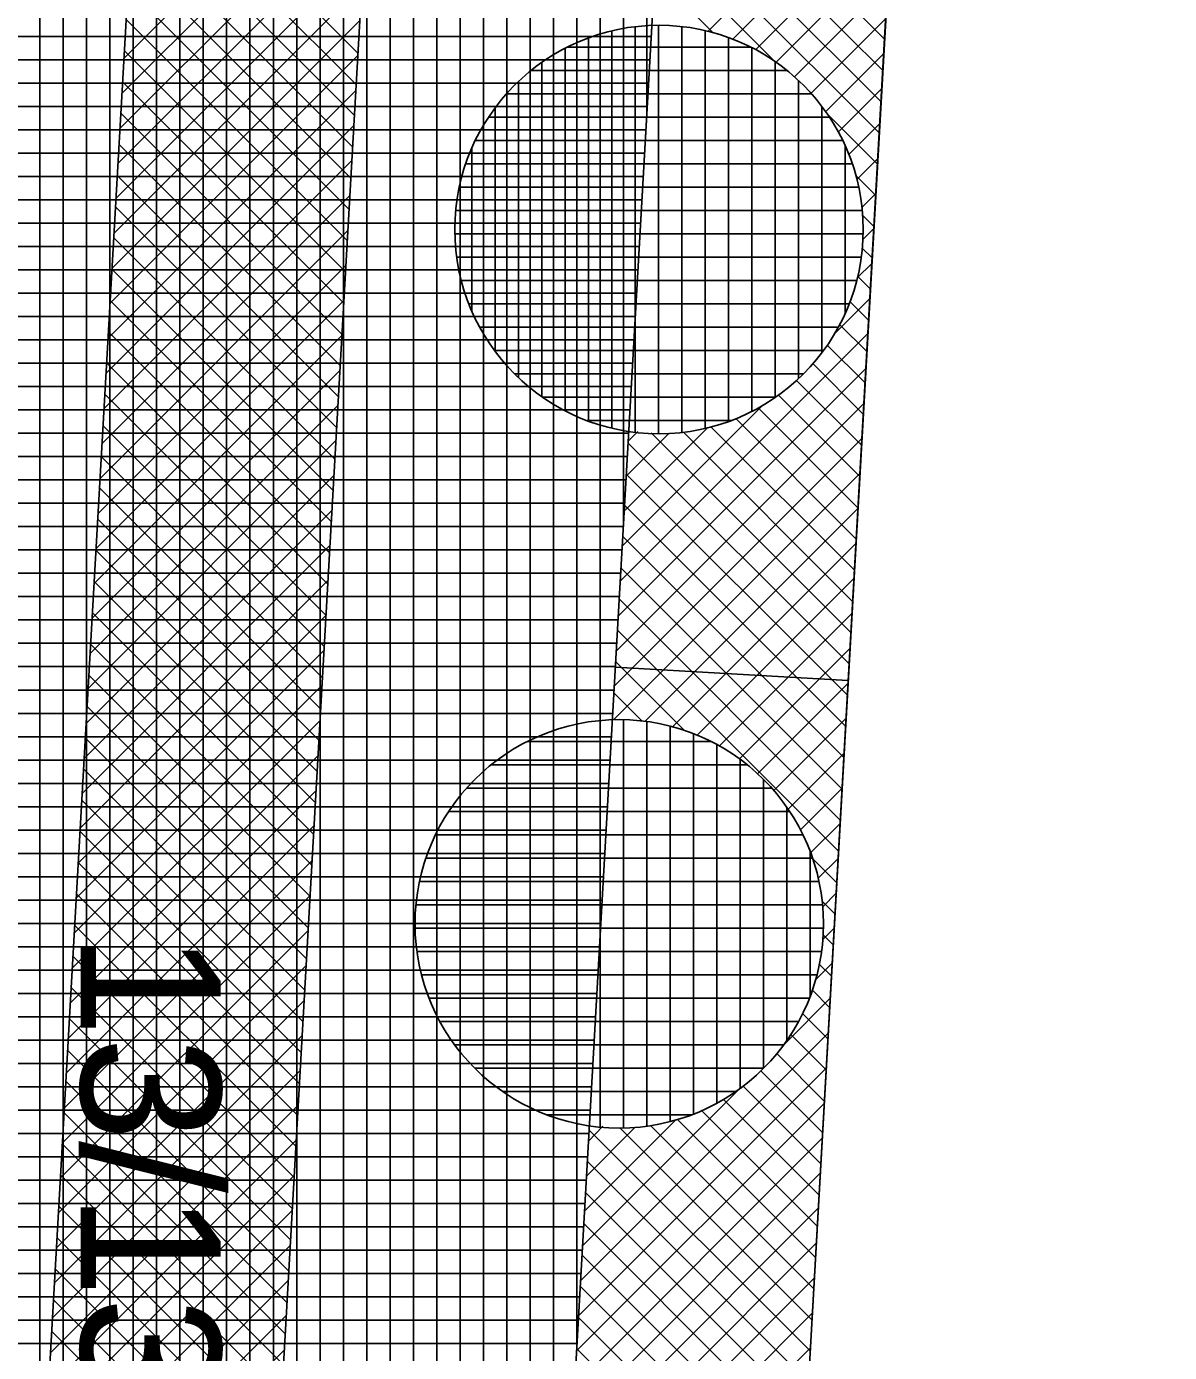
# Model space of a CAD drawing. Extents: x -565346 to -564154, y -1097386 to -1095620.
# Drawn here: x -564294.11 to -564284.31, y -1097186.87 to -1097175.5 of the extents above; entities that cross this region are included whole.
import ezdxf

# ---------------------------------------------------------------- set-up
doc = ezdxf.new("R2010")
doc.units = 0
for name, color, linetype in [('Vrstva 13', 7, 'Continuous'), ('Vrstva 40', 7, 'Continuous'), ('Vrstva 41', 7, 'Continuous'), ('Vrstva 42', 7, 'Continuous'), ('Vrstva 43', 7, 'Continuous'), ('Vrstva 44', 7, 'Continuous')]:
    doc.layers.add(name, color=color, linetype=linetype)

msp = doc.modelspace()

# ---------------------------------------------------------------- linework, layer by layer
at = {"layer": 'Vrstva 13'}
for p, q in [((-564284.61, -1097137.94), (-564287.03, -1097180.53)), ((-564287.03, -1097180.53), (-564291.2, -1097253.99))]:
    msp.add_line(p, q, dxfattribs=at)
at = {"layer": 'Vrstva 41'}
msp.add_line((-564287.067, -1097181.108), (-564289.06, -1097180.995), dxfattribs=at)
msp.add_lwpolyline([(-564297.082, -1097322.329), (-564302.848, -1097333.175), (-564300.817, -1097333.615), (-564295.11, -1097322.88), (-564285.364, -1097151.156), (-564287.358, -1097151.043), (-564289.027, -1097180.417), (-564293.197, -1097253.877), (-564296.237, -1097307.437)], close=True, dxfattribs=at)
at = {"layer": 'Vrstva 42'}
for p, q in [((-564291.147, -1097173.654), (-564293.271, -1097175.778)), ((-564288.646, -1097173.719), (-564286.752, -1097175.613)), ((-564293.161, -1097173.837), (-564291.265, -1097175.733)), ((-564291.164, -1097173.954), (-564293.288, -1097176.078)), ((-564288.662, -1097173.987), (-564286.768, -1097175.881)), ((-564286.657, -1097173.937), (-564288.267, -1097175.546)), ((-564293.176, -1097174.105), (-564291.28, -1097176)), ((-564291.181, -1097174.254), (-564293.305, -1097176.378)), ((-564288.677, -1097174.254), (-564286.783, -1097176.148)), ((-564286.674, -1097174.236), (-564288.052, -1097175.614)), ((-564293.191, -1097174.372), (-564291.295, -1097176.268)), ((-564291.198, -1097174.554), (-564293.322, -1097176.678)), ((-564288.692, -1097174.522), (-564286.798, -1097176.416)), ((-564286.691, -1097174.536), (-564287.858, -1097175.703)), ((-564293.206, -1097174.64), (-564291.311, -1097176.536)), ((-564288.707, -1097174.79), (-564287.694, -1097175.802)), ((-564291.215, -1097174.854), (-564293.339, -1097176.978)), ((-564293.221, -1097174.908), (-564291.326, -1097176.803)), ((-564286.708, -1097174.836), (-564287.682, -1097175.81)), ((-564288.722, -1097175.057), (-564288.221, -1097175.559)), ((-564291.232, -1097175.153), (-564293.356, -1097177.278)), ((-564286.725, -1097175.136), (-564287.524, -1097175.935)), ((-564293.237, -1097175.175), (-564291.341, -1097177.071)), ((-564291.249, -1097175.453), (-564293.373, -1097177.577)), ((-564293.252, -1097175.443), (-564291.356, -1097177.339)), ((-564286.742, -1097175.436), (-564287.382, -1097176.076)), ((-564293.267, -1097175.71), (-564291.371, -1097177.606)), ((-564286.759, -1097175.736), (-564287.256, -1097176.233)), ((-564291.266, -1097175.753), (-564293.39, -1097177.877)), ((-564291.283, -1097176.053), (-564293.407, -1097178.177)), ((-564293.282, -1097175.978), (-564291.387, -1097177.874)), ((-564286.776, -1097176.036), (-564287.148, -1097176.408)), ((-564293.297, -1097176.246), (-564291.402, -1097178.141)), ((-564287.242, -1097176.254), (-564286.813, -1097176.684)), ((-564291.3, -1097176.353), (-564293.424, -1097178.477)), ((-564286.793, -1097176.335), (-564287.059, -1097176.601)), ((-564293.313, -1097176.513), (-564291.417, -1097178.409)), ((-564286.81, -1097176.635), (-564286.99, -1097176.815)), ((-564291.317, -1097176.653), (-564293.441, -1097178.777)), ((-564293.328, -1097176.781), (-564291.432, -1097178.677)), ((-564286.999, -1097176.781), (-564286.828, -1097176.951)), ((-564291.334, -1097176.953), (-564293.458, -1097179.077)), ((-564286.827, -1097176.935), (-564286.945, -1097177.053)), ((-564293.343, -1097177.049), (-564291.447, -1097178.944)), ((-564286.941, -1097177.122), (-564286.844, -1097177.219)), ((-564291.351, -1097177.253), (-564293.475, -1097179.377)), ((-564293.358, -1097177.316), (-564291.463, -1097179.212)), ((-564286.844, -1097177.235), (-564286.939, -1097177.329)), ((-564286.943, -1097177.403), (-564286.859, -1097177.487)), ((-564291.368, -1097177.553), (-564293.492, -1097179.677)), ((-564286.861, -1097177.535), (-564286.986, -1097177.659)), ((-564293.374, -1097177.584), (-564291.478, -1097179.48)), ((-564286.982, -1097177.646), (-564286.874, -1097177.754)), ((-564291.385, -1097177.852), (-564293.509, -1097179.977)), ((-564293.389, -1097177.852), (-564291.493, -1097179.747)), ((-564286.878, -1097177.835), (-564287.178, -1097178.134)), ((-564287.049, -1097177.862), (-564286.889, -1097178.022)), ((-564293.404, -1097178.119), (-564291.508, -1097180.015)), ((-564287.137, -1097178.057), (-564286.904, -1097178.29)), ((-564291.402, -1097178.152), (-564293.526, -1097180.276)), ((-564286.895, -1097178.135), (-564289.018, -1097180.257)), ((-564287.243, -1097178.234), (-564286.919, -1097178.557)), ((-564291.419, -1097178.452), (-564293.544, -1097180.576)), ((-564293.419, -1097178.387), (-564291.523, -1097180.283)), ((-564286.913, -1097178.434), (-564289.035, -1097180.557)), ((-564287.366, -1097178.393), (-564286.935, -1097178.825)), ((-564287.506, -1097178.537), (-564286.95, -1097179.093)), ((-564293.434, -1097178.654), (-564291.539, -1097180.55)), ((-564287.661, -1097178.664), (-564286.965, -1097179.36)), ((-564291.436, -1097178.752), (-564293.561, -1097180.876)), ((-564286.93, -1097178.734), (-564289.052, -1097180.857)), ((-564287.794, -1097178.75), (-564289.001, -1097179.957)), ((-564287.835, -1097178.773), (-564286.98, -1097179.628)), ((-564288.027, -1097178.864), (-564286.995, -1097179.896)), ((-564293.45, -1097178.922), (-564291.554, -1097180.818)), ((-564286.947, -1097179.034), (-564289.069, -1097181.157)), ((-564288.269, -1097178.942), (-564288.984, -1097179.657)), ((-564288.599, -1097178.989), (-564288.967, -1097179.357)), ((-564288.867, -1097178.975), (-564288.95, -1097179.058)), ((-564288.753, -1097178.987), (-564287.041, -1097180.698)), ((-564288.476, -1097178.98), (-564287.026, -1097180.431)), ((-564288.24, -1097178.934), (-564287.011, -1097180.163)), ((-564291.454, -1097179.052), (-564293.578, -1097181.176)), ((-564288.951, -1097179.072), (-564287.056, -1097180.966)), ((-564293.465, -1097179.19), (-564291.569, -1097181.085)), ((-564291.471, -1097179.352), (-564293.595, -1097181.476)), ((-564286.964, -1097179.334), (-564289.076, -1097181.447)), ((-564288.966, -1097179.339), (-564287.071, -1097181.234)), ((-564293.48, -1097179.457), (-564291.584, -1097181.353)), ((-564291.488, -1097179.652), (-564293.612, -1097181.776)), ((-564288.981, -1097179.607), (-564287.087, -1097181.501)), ((-564286.981, -1097179.634), (-564288.806, -1097181.459)), ((-564293.495, -1097179.725), (-564291.599, -1097181.621)), ((-564288.996, -1097179.875), (-564287.102, -1097181.769)), ((-564286.998, -1097179.934), (-564288.57, -1097181.506)), ((-564291.505, -1097179.952), (-564293.629, -1097182.076)), ((-564293.51, -1097179.993), (-564291.615, -1097181.888)), ((-564289.011, -1097180.142), (-564287.117, -1097182.037)), ((-564291.522, -1097180.251), (-564293.646, -1097182.375)), ((-564293.526, -1097180.26), (-564291.63, -1097182.156)), ((-564287.015, -1097180.234), (-564288.358, -1097181.577)), ((-564289.027, -1097180.41), (-564287.132, -1097182.304)), ((-564291.539, -1097180.551), (-564293.663, -1097182.675)), ((-564293.541, -1097180.528), (-564291.645, -1097182.424)), ((-564287.032, -1097180.534), (-564288.167, -1097181.669)), ((-564289.042, -1097180.678), (-564287.147, -1097182.572)), ((-564291.556, -1097180.851), (-564293.68, -1097182.975)), ((-564293.556, -1097180.796), (-564291.66, -1097182.691)), ((-564287.049, -1097180.833), (-564287.994, -1097181.779)), ((-564289.057, -1097180.945), (-564288.466, -1097181.537)), ((-564293.571, -1097181.063), (-564291.675, -1097182.959)), ((-564291.573, -1097181.151), (-564293.697, -1097183.275)), ((-564287.066, -1097181.133), (-564287.84, -1097181.907)), ((-564289.072, -1097181.213), (-564288.829, -1097181.456)), ((-564293.586, -1097181.331), (-564291.691, -1097183.227)), ((-564291.59, -1097181.451), (-564293.714, -1097183.575)), ((-564287.083, -1097181.433), (-564287.701, -1097182.051)), ((-564293.602, -1097181.599), (-564291.706, -1097183.494)), ((-564291.607, -1097181.751), (-564293.731, -1097183.875)), ((-564287.1, -1097181.733), (-564287.578, -1097182.211)), ((-564293.617, -1097181.866), (-564291.721, -1097183.762)), ((-564291.624, -1097182.051), (-564293.748, -1097184.175)), ((-564287.117, -1097182.033), (-564287.473, -1097182.389)), ((-564293.632, -1097182.134), (-564291.736, -1097184.03)), ((-564291.641, -1097182.35), (-564293.765, -1097184.474)), ((-564293.647, -1097182.401), (-564291.751, -1097184.297)), ((-564287.134, -1097182.333), (-564287.386, -1097182.585)), ((-564291.658, -1097182.65), (-564293.782, -1097184.774)), ((-564293.662, -1097182.669), (-564291.767, -1097184.565)), ((-564287.367, -1097182.636), (-564287.163, -1097182.84)), ((-564287.151, -1097182.633), (-564287.32, -1097182.802)), ((-564291.675, -1097182.95), (-564293.799, -1097185.074)), ((-564293.678, -1097182.937), (-564291.782, -1097184.833)), ((-564287.286, -1097182.999), (-564287.178, -1097183.107)), ((-564287.168, -1097182.932), (-564287.282, -1097183.047)), ((-564293.693, -1097183.204), (-564291.797, -1097185.1)), ((-564287.185, -1097183.232), (-564287.281, -1097183.329)), ((-564291.692, -1097183.25), (-564293.816, -1097185.374)), ((-564287.279, -1097183.289), (-564287.193, -1097183.375)), ((-564291.709, -1097183.55), (-564293.833, -1097185.674)), ((-564293.708, -1097183.472), (-564291.812, -1097185.368)), ((-564287.202, -1097183.532), (-564287.343, -1097183.674)), ((-564287.309, -1097183.541), (-564287.208, -1097183.643)), ((-564293.723, -1097183.74), (-564291.827, -1097185.636)), ((-564287.371, -1097183.763), (-564287.223, -1097183.91)), ((-564291.726, -1097183.85), (-564293.85, -1097185.974)), ((-564287.219, -1097183.832), (-564287.605, -1097184.218)), ((-564293.738, -1097184.007), (-564291.842, -1097185.903)), ((-564287.454, -1097183.963), (-564287.238, -1097184.178)), ((-564287.236, -1097184.132), (-564289.358, -1097186.254)), ((-564287.556, -1097184.143), (-564287.254, -1097184.446)), ((-564291.743, -1097184.15), (-564293.867, -1097186.274)), ((-564293.753, -1097184.275), (-564291.858, -1097186.171)), ((-564287.676, -1097184.306), (-564287.269, -1097184.713)), ((-564291.76, -1097184.45), (-564293.884, -1097186.574)), ((-564287.253, -1097184.432), (-564289.375, -1097186.554)), ((-564287.812, -1097184.453), (-564287.284, -1097184.981)), ((-564293.769, -1097184.543), (-564291.873, -1097186.438)), ((-564287.964, -1097184.584), (-564287.299, -1097185.249)), ((-564288, -1097184.613), (-564289.341, -1097185.954)), ((-564288.132, -1097184.699), (-564287.314, -1097185.516)), ((-564291.777, -1097184.749), (-564293.901, -1097186.873)), ((-564293.784, -1097184.81), (-564291.888, -1097186.706)), ((-564287.27, -1097184.732), (-564289.392, -1097186.854)), ((-564288.318, -1097184.795), (-564287.33, -1097185.784)), ((-564288.544, -1097184.875), (-564289.324, -1097185.655)), ((-564288.889, -1097184.937), (-564289.307, -1097185.355)), ((-564289.165, -1097184.929), (-564289.29, -1097185.055)), ((-564288.758, -1097184.921), (-564287.36, -1097186.319)), ((-564288.527, -1097184.87), (-564287.345, -1097186.052)), ((-564291.794, -1097185.049), (-564293.918, -1097187.173)), ((-564287.287, -1097185.031), (-564289.409, -1097187.154)), ((-564289.285, -1097184.96), (-564287.39, -1097186.854)), ((-564289.018, -1097184.944), (-564287.375, -1097186.587)), ((-564293.799, -1097185.078), (-564291.903, -1097186.974)), ((-564289.3, -1097185.228), (-564287.406, -1097187.122)), ((-564291.811, -1097185.349), (-564293.935, -1097187.473)), ((-564293.814, -1097185.346), (-564291.918, -1097187.241)), ((-564287.304, -1097185.331), (-564289.369, -1097187.396)), ((-564289.315, -1097185.495), (-564287.421, -1097187.39)), ((-564293.829, -1097185.613), (-564291.934, -1097187.509)), ((-564291.828, -1097185.649), (-564293.952, -1097187.773)), ((-564287.321, -1097185.631), (-564289.1, -1097187.41)), ((-564289.33, -1097185.763), (-564287.436, -1097187.657)), ((-564291.845, -1097185.949), (-564293.969, -1097188.073)), ((-564293.845, -1097185.881), (-564291.949, -1097187.777)), ((-564287.338, -1097185.931), (-564288.865, -1097187.458)), ((-564289.346, -1097186.031), (-564287.451, -1097187.925)), ((-564293.86, -1097186.149), (-564291.964, -1097188.044)), ((-564291.862, -1097186.249), (-564293.986, -1097188.373)), ((-564289.361, -1097186.298), (-564287.466, -1097188.193)), ((-564287.355, -1097186.231), (-564288.653, -1097187.529)), ((-564293.875, -1097186.416), (-564291.979, -1097188.312)), ((-564287.372, -1097186.531), (-564288.462, -1097187.621)), ((-564291.879, -1097186.549), (-564294.003, -1097188.673)), ((-564289.376, -1097186.566), (-564287.481, -1097188.46)), ((-564293.89, -1097186.684), (-564291.994, -1097188.58)), ((-564291.896, -1097186.848), (-564294.02, -1097188.972)), ((-564289.391, -1097186.833), (-564288.721, -1097187.503)), ((-564287.389, -1097186.831), (-564288.29, -1097187.732))]:
    msp.add_line(p, q, dxfattribs=at)
msp.add_lwpolyline([(-564300.922, -1097310.531), (-564298.925, -1097310.644), (-564291.523, -1097180.275), (-564289.854, -1097150.901), (-564291.851, -1097150.788), (-564293.52, -1097180.162), (-564300.73, -1097307.182)], close=True, dxfattribs=at)
at = {"layer": 'Vrstva 43'}
for p, q in [((-564288.79, -1097176.246), (-564288.79, -1097043.908)), ((-564288.99, -1097179.766), (-564288.99, -1097047.427)), ((-564289.19, -1097183.288), (-564289.19, -1097050.947)), ((-564289.39, -1097186.812), (-564289.39, -1097054.467)), ((-564289.59, -1097190.335), (-564289.59, -1097057.987)), ((-564289.79, -1097193.858), (-564289.79, -1097061.507)), ((-564289.99, -1097197.382), (-564289.99, -1097065.027)), ((-564290.19, -1097200.905), (-564290.19, -1097068.547)), ((-564290.39, -1097204.428), (-564290.39, -1097072.067)), ((-564290.59, -1097207.951), (-564290.59, -1097075.587)), ((-564290.79, -1097211.475), (-564290.79, -1097079.106)), ((-564290.99, -1097214.998), (-564290.99, -1097082.626)), ((-564291.19, -1097218.521), (-564291.19, -1097086.146)), ((-564291.39, -1097222.044), (-564291.39, -1097089.666)), ((-564291.59, -1097225.568), (-564291.59, -1097093.186)), ((-564291.79, -1097229.091), (-564291.79, -1097096.706)), ((-564291.99, -1097232.614), (-564291.99, -1097100.226)), ((-564292.19, -1097236.137), (-564292.19, -1097103.746)), ((-564292.39, -1097239.661), (-564292.39, -1097107.266)), ((-564292.59, -1097243.184), (-564292.59, -1097110.785)), ((-564292.79, -1097246.707), (-564292.79, -1097114.305)), ((-564292.99, -1097250.23), (-564292.99, -1097117.825)), ((-564293.19, -1097253.754), (-564293.19, -1097121.345)), ((-564293.39, -1097257.278), (-564293.39, -1097124.865)), ((-564293.59, -1097260.802), (-564293.59, -1097128.385)), ((-564293.79, -1097264.325), (-564293.79, -1097131.905)), ((-564293.99, -1097267.849), (-564293.99, -1097135.425)), ((-564295.763, -1097175.59), (-564288.753, -1097175.59)), ((-564295.775, -1097175.79), (-564288.764, -1097175.79)), ((-564295.786, -1097175.99), (-564288.775, -1097175.99)), ((-564295.797, -1097176.19), (-564288.787, -1097176.19)), ((-564295.809, -1097176.39), (-564288.798, -1097176.39)), ((-564295.82, -1097176.59), (-564288.81, -1097176.59)), ((-564295.831, -1097176.79), (-564288.821, -1097176.79)), ((-564295.843, -1097176.99), (-564288.832, -1097176.99)), ((-564295.854, -1097177.19), (-564288.844, -1097177.19)), ((-564295.865, -1097177.39), (-564288.855, -1097177.39)), ((-564295.877, -1097177.59), (-564288.866, -1097177.59)), ((-564295.888, -1097177.79), (-564288.878, -1097177.79)), ((-564295.899, -1097177.99), (-564288.889, -1097177.99)), ((-564295.911, -1097178.19), (-564288.9, -1097178.19)), ((-564295.922, -1097178.39), (-564288.912, -1097178.39)), ((-564295.933, -1097178.59), (-564288.923, -1097178.59)), ((-564295.945, -1097178.79), (-564288.935, -1097178.79)), ((-564295.956, -1097178.99), (-564288.946, -1097178.99)), ((-564295.968, -1097179.19), (-564288.957, -1097179.19)), ((-564295.979, -1097179.39), (-564288.969, -1097179.39)), ((-564295.99, -1097179.59), (-564288.98, -1097179.59)), ((-564296.002, -1097179.79), (-564288.991, -1097179.79)), ((-564296.013, -1097179.99), (-564289.003, -1097179.99)), ((-564296.024, -1097180.19), (-564289.014, -1097180.19)), ((-564296.036, -1097180.39), (-564289.025, -1097180.39)), ((-564296.047, -1097180.59), (-564289.037, -1097180.59)), ((-564296.058, -1097180.79), (-564289.048, -1097180.79)), ((-564296.07, -1097180.99), (-564289.06, -1097180.99)), ((-564296.081, -1097181.19), (-564289.071, -1097181.19)), ((-564296.092, -1097181.39), (-564289.082, -1097181.39)), ((-564296.104, -1097181.59), (-564289.094, -1097181.59)), ((-564296.115, -1097181.79), (-564289.105, -1097181.79)), ((-564296.127, -1097181.99), (-564289.116, -1097181.99)), ((-564296.138, -1097182.19), (-564289.128, -1097182.19)), ((-564296.149, -1097182.39), (-564289.139, -1097182.39)), ((-564296.161, -1097182.59), (-564289.15, -1097182.59)), ((-564296.172, -1097182.79), (-564289.162, -1097182.79)), ((-564296.183, -1097182.99), (-564289.173, -1097182.99)), ((-564296.195, -1097183.19), (-564289.184, -1097183.19)), ((-564296.206, -1097183.39), (-564289.196, -1097183.39)), ((-564296.217, -1097183.59), (-564289.207, -1097183.59)), ((-564296.229, -1097183.79), (-564289.218, -1097183.79)), ((-564296.24, -1097183.99), (-564289.23, -1097183.99)), ((-564296.251, -1097184.19), (-564289.241, -1097184.19)), ((-564296.263, -1097184.39), (-564289.253, -1097184.39)), ((-564296.274, -1097184.59), (-564289.264, -1097184.59)), ((-564296.285, -1097184.79), (-564289.275, -1097184.79)), ((-564296.297, -1097184.99), (-564289.287, -1097184.99)), ((-564296.308, -1097185.19), (-564289.298, -1097185.19)), ((-564296.32, -1097185.39), (-564289.309, -1097185.39)), ((-564296.331, -1097185.59), (-564289.321, -1097185.59)), ((-564296.342, -1097185.79), (-564289.332, -1097185.79)), ((-564296.354, -1097185.99), (-564289.343, -1097185.99)), ((-564296.365, -1097186.19), (-564289.355, -1097186.19)), ((-564296.376, -1097186.39), (-564289.366, -1097186.39)), ((-564296.388, -1097186.59), (-564289.377, -1097186.59)), ((-564296.399, -1097186.79), (-564289.389, -1097186.79))]:
    msp.add_line(p, q, dxfattribs=at)
msp.add_lwpolyline([(-564283.37, -1096906.18), (-564284.87, -1096930.83), (-564282.373, -1096930.972), (-564294.286, -1097140.634), (-564296.782, -1097140.492), (-564297.42, -1097150.37), (-564294.347, -1097150.646), (-564303.226, -1097307.04), (-564304.096, -1097322.37), (-564304.399, -1097332.838), (-564302.848, -1097333.175), (-564297.082, -1097322.329), (-564293.197, -1097253.877), (-564289.027, -1097180.417), (-564287.358, -1097151.043), (-564285.364, -1097151.156), (-564284.798, -1097141.172), (-564286.791, -1097141.059), (-564274.888, -1096931.397), (-564272.899, -1096931.51), (-564271.475, -1096906.55)], dxfattribs=at)
at = {"layer": 'Vrstva 44'}
for p, q in [((-564288.89, -1097175.508), (-564288.89, -1097178.981)), ((-564288.69, -1097175.495), (-564288.69, -1097178.992)), ((-564288.49, -1097175.505), (-564288.49, -1097178.981)), ((-564289.29, -1097175.603), (-564289.29, -1097178.884)), ((-564289.09, -1097175.544), (-564289.09, -1097178.946)), ((-564288.29, -1097175.541), (-564288.29, -1097178.947)), ((-564288.09, -1097175.6), (-564288.09, -1097178.889)), ((-564289.49, -1097175.692), (-564289.49, -1097178.798)), ((-564289.469, -1097175.68), (-564287.903, -1097175.68)), ((-564287.89, -1097175.686), (-564287.89, -1097178.802)), ((-564289.69, -1097175.814), (-564289.69, -1097178.674)), ((-564287.69, -1097175.806), (-564287.69, -1097178.682)), ((-564289.779, -1097175.88), (-564287.589, -1097175.88)), ((-564289.991, -1097176.08), (-564287.38, -1097176.08)), ((-564289.89, -1097175.976), (-564289.89, -1097178.512)), ((-564287.49, -1097175.967), (-564287.49, -1097178.521)), ((-564287.29, -1097176.19), (-564287.29, -1097178.3)), ((-564290.143, -1097176.28), (-564287.225, -1097176.28)), ((-564290.09, -1097176.202), (-564290.09, -1097178.284)), ((-564290.258, -1097176.48), (-564287.112, -1097176.48)), ((-564287.09, -1097176.525), (-564287.09, -1097177.961)), ((-564290.29, -1097176.552), (-564290.29, -1097177.938)), ((-564290.34, -1097176.68), (-564287.029, -1097176.68)), ((-564290.394, -1097176.88), (-564286.974, -1097176.88)), ((-564290.425, -1097177.08), (-564286.944, -1097177.08)), ((-564290.433, -1097177.28), (-564286.937, -1097177.28)), ((-564290.419, -1097177.48), (-564286.952, -1097177.48)), ((-564290.378, -1097177.68), (-564286.99, -1097177.68)), ((-564290.313, -1097177.88), (-564287.055, -1097177.88)), ((-564290.22, -1097178.08), (-564287.149, -1097178.08)), ((-564290.093, -1097178.28), (-564287.275, -1097178.28)), ((-564289.922, -1097178.48), (-564287.449, -1097178.48)), ((-564289.682, -1097178.68), (-564287.688, -1097178.68)), ((-564289.302, -1097178.88), (-564288.065, -1097178.88)), ((-564289.39, -1097181.484), (-564289.39, -1097184.905)), ((-564289.19, -1097181.453), (-564289.19, -1097184.935)), ((-564288.99, -1097181.445), (-564288.99, -1097184.942)), ((-564288.79, -1097181.462), (-564288.79, -1097184.926)), ((-564288.59, -1097181.501), (-564288.59, -1097184.888)), ((-564289.811, -1097181.63), (-564288.244, -1097181.63)), ((-564289.79, -1097181.621), (-564289.79, -1097184.767)), ((-564289.59, -1097181.54), (-564289.59, -1097184.848)), ((-564288.39, -1097181.565), (-564288.39, -1097184.823)), ((-564289.99, -1097181.736), (-564289.99, -1097184.653)), ((-564288.19, -1097181.657), (-564288.19, -1097184.729)), ((-564290.12, -1097181.83), (-564287.93, -1097181.83)), ((-564287.99, -1097181.786), (-564287.99, -1097184.604)), ((-564290.19, -1097181.889), (-564290.19, -1097184.498)), ((-564287.79, -1097181.955), (-564287.79, -1097184.43)), ((-564290.39, -1097182.101), (-564290.39, -1097184.287)), ((-564290.332, -1097182.03), (-564287.721, -1097182.03)), ((-564287.59, -1097182.194), (-564287.59, -1097184.191)), ((-564290.484, -1097182.23), (-564287.567, -1097182.23)), ((-564290.599, -1097182.43), (-564287.453, -1097182.43)), ((-564290.59, -1097182.413), (-564290.59, -1097183.974)), ((-564290.681, -1097182.63), (-564287.37, -1097182.63)), ((-564287.39, -1097182.578), (-564287.39, -1097183.815)), ((-564290.735, -1097182.83), (-564287.315, -1097182.83)), ((-564290.766, -1097183.03), (-564287.285, -1097183.03)), ((-564290.774, -1097183.23), (-564287.278, -1097183.23)), ((-564290.76, -1097183.43), (-564287.293, -1097183.43)), ((-564290.719, -1097183.63), (-564287.331, -1097183.63)), ((-564290.654, -1097183.83), (-564287.397, -1097183.83)), ((-564290.562, -1097184.03), (-564287.491, -1097184.03)), ((-564290.434, -1097184.23), (-564287.616, -1097184.23)), ((-564290.263, -1097184.43), (-564287.79, -1097184.43)), ((-564290.023, -1097184.63), (-564288.029, -1097184.63)), ((-564289.643, -1097184.83), (-564288.406, -1097184.83))]:
    msp.add_line(p, q, dxfattribs=at)
for centre in [(-564288.685, -1097177.244), (-564289.026, -1097183.194)]:
    msp.add_circle(centre, 1.75, dxfattribs=at)

# ---------------------------------------------------------------- texts
at = {"layer": 'Vrstva 40'}
msp.add_text('13/130', height=1.2, rotation=270, dxfattribs=at).set_placement((-564293.64, -1097183.27))

doc.saveas('drawing.dxf')
